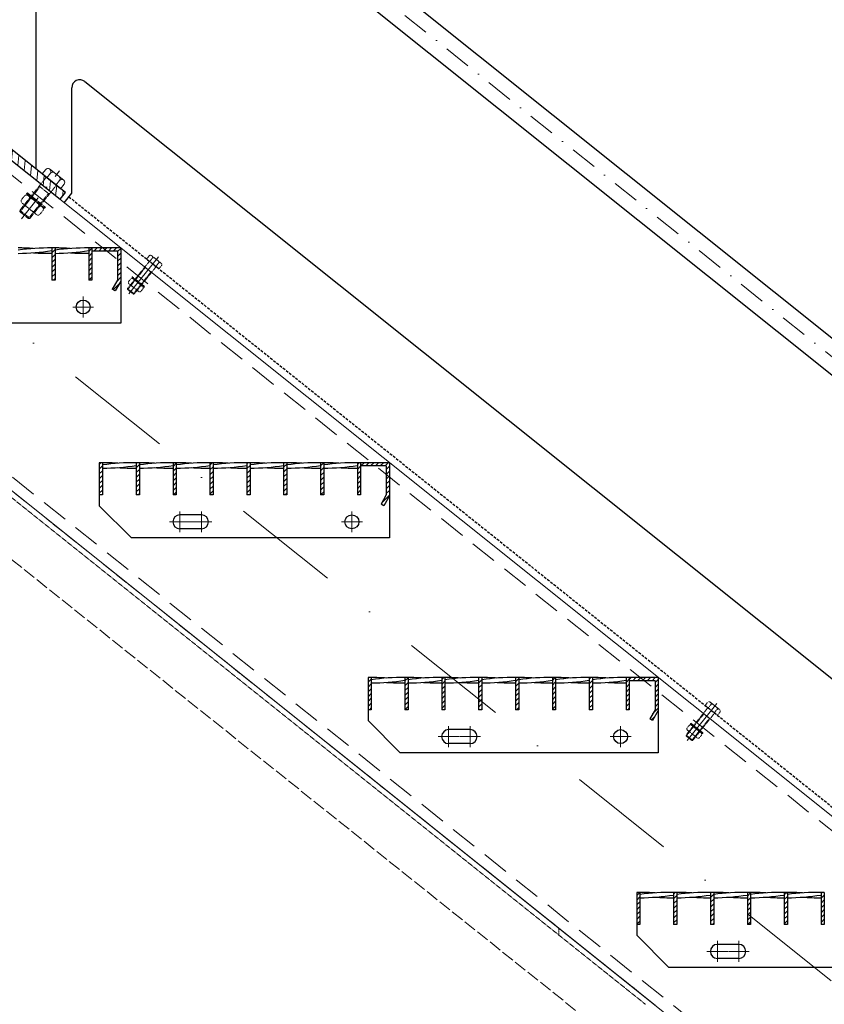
# Model space of a CAD drawing. Header units: millimetres. Extents: x -6179 to 46156, y -8419 to 8561.
# Tile 494 of 508: x 4085 to 4834, y 1963 to 2880. Entities that reach past the tile are written whole.
import ezdxf

# ---------------------------------------------------------------- set-up
doc = ezdxf.new("R2010")
doc.units = ezdxf.units.MM
for name, pattern in [('ACAD_ISO02W100', [15, 12, -3]), ('DASHDOT', [1, 0.5, -0.25, 0, -0.25]), ('HIDDEN', [0.375, 0.25, -0.125]), ('STRICHPUNKT', [25.4, 12.7, -6.35, 0, -6.35])]:
    doc.linetypes.add(name, pattern=pattern)
for name, color, linetype, lineweight in [('Aussteifung', 7, 'ACAD_ISO02W100', 15), ('Bemaßung', 7, 'Continuous', 9), ('Dübel', 7, 'Continuous', 9), ('Geländer', 7, 'Continuous', 25), ('Mutter M12', 7, 'Continuous', 9), ('Schraffur Stahl', 7, 'Continuous', 5), ('Schrauben M12', 7, 'Continuous', 9), ('Stufen&Podest', 7, 'Continuous', 9), ('Tragegurt', 7, 'Continuous', 20)]:
    doc.layers.add(name, color=color, linetype=linetype, lineweight=lineweight)
doc.layers.add('POL_Bema', color=7, linetype='Continuous')
doc.dimstyles.new('DIN', dxfattribs={"dimtxt": 2.5, "dimasz": 2.5, "dimexe": 1.25, "dimexo": 0.625, "dimtad": 1, "dimtih": 1, "dimdec": 4, "dimdsep": 46, "dimlunit": 6, "dimtxsty": 'Standard', "dimcen": 2.5, "dimadec": 0, "dimazin": 0, "dimtfac": 1, "dimtdec": 4, "dimtmove": 0, "dimatfit": 3, "dimfxl": 0, "dimtvp": 1, "dimtolj": 1, "dimtzin": 0, "dimarcsym": 0})

# ---------------------------------------------------------------- blocks, each defined once
blk = doc.blocks.new('_Oblique')
at = {"layer": 'POL_Bema', "color": 0, "lineweight": -2}
blk.add_line((-0.5, -0.5), (0.5, 0.5), dxfattribs=at)
blk = doc.blocks.new('*D48')
at = {"layer": 'Bemaßung', "color": 0, "lineweight": -2, "transparency": 16777216}
for p, q in [((2929.38, 4967.21), (2929.38, 5978.69)), ((6679.38, 1967.21), (6679.38, 5978.69)), ((6679.38, 5928.69), (2929.38, 5928.69))]:
    blk.add_line(p, q, dxfattribs=at)
at = {"layer": 'DEFPOINTS', "color": 0, "transparency": 16777216}
for p in [(2929.38, 5928.69), (2929.38, 3667.21), (6679.38, 667.21)]:
    blk.add_point(p, dxfattribs=at)
at = {"layer": 'Bemaßung', "color": 0, "lineweight": -2, "transparency": 16777216, "xscale": 50, "yscale": 50, "zscale": 50, "rotation": 180}
blk.add_blockref('_Oblique', (2929.38, 5928.69), dxfattribs=at)
at = {"layer": 'Bemaßung', "color": 0, "lineweight": -2, "transparency": 16777216, "xscale": 50, "yscale": 50, "zscale": 50}
blk.add_blockref('_Oblique', (6679.38, 5928.69), dxfattribs=at)
at = {"layer": 'Bemaßung', "color": 0, "transparency": 16777216, "char_height": 100, "attachment_point": 5}
for s, insert in [('\\A1;X  (MAX. 18 STEPS) ', (4804.38, 6028.69)), ('\\A1;(MAX. 18 TRITTSTUFEN)', (4804.38, 5828.69))]:
    blk.add_mtext(s, dxfattribs=dict(at, insert=insert))
blk = doc.blocks.new('*D49')
at = {"layer": 'Bemaßung', "color": 0, "lineweight": -2, "transparency": 16777216}
for p, q in [((4079.38, 3820.06), (4079.38, 4184.72)), ((5379.38, 2780.06), (5379.38, 4184.72)), ((4079.38, 4134.72), (5379.38, 4134.72))]:
    blk.add_line(p, q, dxfattribs=at)
at = {"layer": 'DEFPOINTS', "color": 0, "transparency": 16777216}
for p in [(5379.38, 4134.72), (4079.38, 3620.06), (5379.38, 2580.06)]:
    blk.add_point(p, dxfattribs=at)
at = {"layer": 'Bemaßung', "color": 0, "lineweight": -2, "transparency": 16777216, "xscale": 50, "yscale": 50, "zscale": 50, "rotation": 180}
blk.add_blockref('_Oblique', (4079.38, 4134.72), dxfattribs=at)
at = {"layer": 'Bemaßung', "color": 0, "lineweight": -2, "transparency": 16777216, "xscale": 50, "yscale": 50, "zscale": 50}
blk.add_blockref('_Oblique', (5379.38, 4134.72), dxfattribs=at)
at = {"layer": 'Bemaßung', "color": 0, "transparency": 16777216, "insert": (4729.38, 4234.72), "char_height": 100, "attachment_point": 5}
blk.add_mtext('\\A1;MAX. 1.30', dxfattribs=at)

msp = doc.modelspace()

# ---------------------------------------------------------------- hatches: boundary and pattern name
at = {"layer": 'Geländer', "lineweight": 9}
h = msp.add_hatch(dxfattribs=at)
h.set_pattern_fill('ANSI31', color=256, scale=2, angle=218.65980825, style=0)
h.set_pattern_definition([(263.659808, (-132967.117, -13573.649), (6.31116172, -0.7012402), [])])
h.paths.add_polyline_path([(4114.67579, 2729.21578), (4127.79439, 2718.7209), (4122.79682, 2712.47395), (4109.67823, 2722.96883)])
h.paths.add_polyline_path([(4079.38052, 2757.452), (4114.67579, 2729.21578), (4109.67823, 2722.96883), (4074.38296, 2751.20505)])
h.paths.add_polyline_path([(4048.01673, 2781.00628, -0.414213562), (4049.7034, 2781.19369), (4052.64701, 2778.8388), (4079.38052, 2757.452), (4074.38296, 2751.20505), (4043.7688, 2775.69637)])
h.paths.add_polyline_path([(4038.6463, 2788.50262, 0.414213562), (4038.45889, 2790.1893), (4044.08525, 2785.68821), (4039.08769, 2779.44126), (4034.39838, 2783.19271)])
h.paths.add_polyline_path([(4044.08525, 2785.68821), (4049.7034, 2781.19369, 0.414213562), (4048.01673, 2781.00628), (4043.7688, 2775.69637), (4039.08769, 2779.44126)])
h.paths.add_polyline_path([(4030.96665, 2796.18309), (4038.45889, 2790.1893, -0.414213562), (4038.6463, 2788.50262), (4034.39838, 2783.19271), (4025.96909, 2789.93614)])
at = {"layer": 'Schraffur Stahl'}
h = msp.add_hatch(dxfattribs=at)
h.set_pattern_fill('ANSI31', color=256, angle=180, style=0)
h.set_pattern_definition([(225, (-14938845.2048, 2494963.7864), (2.2450640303, -2.2450640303), [])])
h.paths.add_polyline_path([(4118.18052, 2667.207), (4118.18052, 2637.207), (4115.18052, 2637.207), (4115.18052, 2667.207)], flags=0)
h = msp.add_hatch(dxfattribs=at)
h.set_pattern_fill('ANSI31', color=256, angle=180, style=0)
h.set_pattern_definition([(225, (-14938879.5048, 2494963.7864), (2.2450640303, -2.2450640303), [])])
h.paths.add_polyline_path([(4152.48052, 2667.207), (4152.48052, 2637.207), (4149.48052, 2637.207), (4149.48052, 2667.207)], flags=0)
h = msp.add_hatch(dxfattribs=at)
h.set_pattern_fill('ANSI31', color=256, angle=180, style=0)
h.set_pattern_definition([(225, (-14938906.4048, 2494963.7864), (2.2450640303, -2.2450640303), [])])
h.paths.add_polyline_path([(4179.38052, 2667.207), (4179.38052, 2636.40315), (4174.07112, 2627.207), (4171.47304, 2628.707), (4176.38052, 2637.207), (4176.38052, 2664.207), (4152.48052, 2664.207), (4152.48052, 2667.207)], flags=0)
h = msp.add_hatch(dxfattribs=at)
h.set_pattern_fill('ANSI31', color=256, angle=180, style=0)
h.set_pattern_definition([(225, (-14938889.4048, 2494763.7864), (2.2450640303, -2.2450640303), [])])
h.paths.add_polyline_path([(4162.38052, 2467.207), (4162.38052, 2437.207), (4159.38052, 2437.207), (4159.38052, 2467.207)], flags=0)
h = msp.add_hatch(dxfattribs=at)
h.set_pattern_fill('ANSI31', color=256, angle=180, style=0)
h.set_pattern_definition([(225, (-14938923.7048, 2494763.7864), (2.2450640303, -2.2450640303), [])])
h.paths.add_polyline_path([(4196.68052, 2467.207), (4196.68052, 2437.207), (4193.68052, 2437.207), (4193.68052, 2467.207)], flags=0)
h = msp.add_hatch(dxfattribs=at)
h.set_pattern_fill('ANSI31', color=256, angle=180, style=0)
h.set_pattern_definition([(225, (-14938958.0048, 2494763.7864), (2.2450640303, -2.2450640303), [])])
h.paths.add_polyline_path([(4230.98052, 2467.207), (4230.98052, 2437.207), (4227.98052, 2437.207), (4227.98052, 2467.207)], flags=0)
h = msp.add_hatch(dxfattribs=at)
h.set_pattern_fill('ANSI31', color=256, angle=180, style=0)
h.set_pattern_definition([(225, (-14938992.3048, 2494763.7864), (2.2450640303, -2.2450640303), [])])
h.paths.add_polyline_path([(4265.28052, 2467.207), (4265.28052, 2437.207), (4262.28052, 2437.207), (4262.28052, 2467.207)], flags=0)
h = msp.add_hatch(dxfattribs=at)
h.set_pattern_fill('ANSI31', color=256, angle=180, style=0)
h.set_pattern_definition([(225, (-14939026.6048, 2494763.7864), (2.2450640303, -2.2450640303), [])])
h.paths.add_polyline_path([(4299.58052, 2467.207), (4299.58052, 2437.207), (4296.58052, 2437.207), (4296.58052, 2467.207)], flags=0)
h = msp.add_hatch(dxfattribs=at)
h.set_pattern_fill('ANSI31', color=256, angle=180, style=0)
h.set_pattern_definition([(225, (-14939060.9048, 2494763.7864), (2.2450640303, -2.2450640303), [])])
h.paths.add_polyline_path([(4333.88052, 2467.207), (4333.88052, 2437.207), (4330.88052, 2437.207), (4330.88052, 2467.207)], flags=0)
h = msp.add_hatch(dxfattribs=at)
h.set_pattern_fill('ANSI31', color=256, angle=180, style=0)
h.set_pattern_definition([(225, (-14939095.2048, 2494763.7864), (2.2450640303, -2.2450640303), [])])
h.paths.add_polyline_path([(4368.18052, 2467.207), (4368.18052, 2437.207), (4365.18052, 2437.207), (4365.18052, 2467.207)], flags=0)
h = msp.add_hatch(dxfattribs=at)
h.set_pattern_fill('ANSI31', color=256, angle=180, style=0)
h.set_pattern_definition([(225, (-14939129.5048, 2494763.7864), (2.2450640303, -2.2450640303), [])])
h.paths.add_polyline_path([(4402.48052, 2467.207), (4402.48052, 2437.207), (4399.48052, 2437.207), (4399.48052, 2467.207)], flags=0)
h = msp.add_hatch(dxfattribs=at)
h.set_pattern_fill('ANSI31', color=256, angle=180, style=0)
h.set_pattern_definition([(225, (-14939156.4048, 2494763.7864), (2.2450640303, -2.2450640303), [])])
h.paths.add_polyline_path([(4429.38052, 2467.207), (4429.38052, 2436.40315), (4424.07112, 2427.207), (4421.47304, 2428.707), (4426.38052, 2437.207), (4426.38052, 2464.207), (4402.48052, 2464.207), (4402.48052, 2467.207)], flags=0)
h = msp.add_hatch(dxfattribs=at)
h.set_pattern_fill('ANSI31', color=256, angle=180, style=0)
h.set_pattern_definition([(225, (-14939139.4048, 2494563.7864), (2.2450640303, -2.2450640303), [])])
h.paths.add_polyline_path([(4412.38052, 2267.207), (4412.38052, 2237.207), (4409.38052, 2237.207), (4409.38052, 2267.207)], flags=0)
h = msp.add_hatch(dxfattribs=at)
h.set_pattern_fill('ANSI31', color=256, angle=180, style=0)
h.set_pattern_definition([(225, (-14939173.7048, 2494563.7864), (2.2450640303, -2.2450640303), [])])
h.paths.add_polyline_path([(4446.68052, 2267.207), (4446.68052, 2237.207), (4443.68052, 2237.207), (4443.68052, 2267.207)], flags=0)
h = msp.add_hatch(dxfattribs=at)
h.set_pattern_fill('ANSI31', color=256, angle=180, style=0)
h.set_pattern_definition([(225, (-14939208.0048, 2494563.7864), (2.2450640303, -2.2450640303), [])])
h.paths.add_polyline_path([(4480.98052, 2267.207), (4480.98052, 2237.207), (4477.98052, 2237.207), (4477.98052, 2267.207)], flags=0)
h = msp.add_hatch(dxfattribs=at)
h.set_pattern_fill('ANSI31', color=256, angle=180, style=0)
h.set_pattern_definition([(225, (-14939242.3048, 2494563.7864), (2.2450640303, -2.2450640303), [])])
h.paths.add_polyline_path([(4515.28052, 2267.207), (4515.28052, 2237.207), (4512.28052, 2237.207), (4512.28052, 2267.207)], flags=0)
h = msp.add_hatch(dxfattribs=at)
h.set_pattern_fill('ANSI31', color=256, angle=180, style=0)
h.set_pattern_definition([(225, (-14939276.6048, 2494563.7864), (2.2450640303, -2.2450640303), [])])
h.paths.add_polyline_path([(4549.58052, 2267.207), (4549.58052, 2237.207), (4546.58052, 2237.207), (4546.58052, 2267.207)], flags=0)
h = msp.add_hatch(dxfattribs=at)
h.set_pattern_fill('ANSI31', color=256, angle=180, style=0)
h.set_pattern_definition([(225, (-14939310.9048, 2494563.7864), (2.2450640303, -2.2450640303), [])])
h.paths.add_polyline_path([(4583.88052, 2267.207), (4583.88052, 2237.207), (4580.88052, 2237.207), (4580.88052, 2267.207)], flags=0)
h = msp.add_hatch(dxfattribs=at)
h.set_pattern_fill('ANSI31', color=256, angle=180, style=0)
h.set_pattern_definition([(225, (-14939345.2048, 2494563.7864), (2.2450640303, -2.2450640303), [])])
h.paths.add_polyline_path([(4618.18052, 2267.207), (4618.18052, 2237.207), (4615.18052, 2237.207), (4615.18052, 2267.207)], flags=0)
h = msp.add_hatch(dxfattribs=at)
h.set_pattern_fill('ANSI31', color=256, angle=180, style=0)
h.set_pattern_definition([(225, (-14939379.5048, 2494563.7864), (2.2450640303, -2.2450640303), [])])
h.paths.add_polyline_path([(4652.48052, 2267.207), (4652.48052, 2237.207), (4649.48052, 2237.207), (4649.48052, 2267.207)], flags=0)
h = msp.add_hatch(dxfattribs=at)
h.set_pattern_fill('ANSI31', color=256, angle=180, style=0)
h.set_pattern_definition([(225, (-14939406.4048, 2494563.7864), (2.2450640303, -2.2450640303), [])])
h.paths.add_polyline_path([(4679.38052, 2267.207), (4679.38052, 2236.40315), (4674.07112, 2227.207), (4671.47304, 2228.707), (4676.38052, 2237.207), (4676.38052, 2264.207), (4652.48052, 2264.207), (4652.48052, 2267.207)], flags=0)
h = msp.add_hatch(dxfattribs=at)
h.set_pattern_fill('ANSI31', color=256, angle=180, style=0)
h.set_pattern_definition([(225, (-14939389.4048, 2494363.7864), (2.2450640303, -2.2450640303), [])])
h.paths.add_polyline_path([(4662.38052, 2067.207), (4662.38052, 2037.207), (4659.38052, 2037.207), (4659.38052, 2067.207)], flags=0)
h = msp.add_hatch(dxfattribs=at)
h.set_pattern_fill('ANSI31', color=256, angle=180, style=0)
h.set_pattern_definition([(225, (-14939423.7048, 2494363.7864), (2.2450640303, -2.2450640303), [])])
h.paths.add_polyline_path([(4696.68052, 2067.207), (4696.68052, 2037.207), (4693.68052, 2037.207), (4693.68052, 2067.207)], flags=0)
h = msp.add_hatch(dxfattribs=at)
h.set_pattern_fill('ANSI31', color=256, angle=180, style=0)
h.set_pattern_definition([(225, (-14939458.0048, 2494363.7864), (2.2450640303, -2.2450640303), [])])
h.paths.add_polyline_path([(4730.98052, 2067.207), (4730.98052, 2037.207), (4727.98052, 2037.207), (4727.98052, 2067.207)], flags=0)
h = msp.add_hatch(dxfattribs=at)
h.set_pattern_fill('ANSI31', color=256, angle=180, style=0)
h.set_pattern_definition([(225, (-14939492.3048, 2494363.7864), (2.2450640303, -2.2450640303), [])])
h.paths.add_polyline_path([(4765.28052, 2067.207), (4765.28052, 2037.207), (4762.28052, 2037.207), (4762.28052, 2067.207)], flags=0)
h = msp.add_hatch(dxfattribs=at)
h.set_pattern_fill('ANSI31', color=256, angle=180, style=0)
h.set_pattern_definition([(225, (-14939526.6048, 2494363.7864), (2.2450640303, -2.2450640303), [])])
h.paths.add_polyline_path([(4799.58052, 2067.207), (4799.58052, 2037.207), (4796.58052, 2037.207), (4796.58052, 2067.207)], flags=0)
h = msp.add_hatch(dxfattribs=at)
h.set_pattern_fill('ANSI31', color=256, angle=180, style=0)
h.set_pattern_definition([(225, (-14939560.9048, 2494363.7864), (2.2450640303, -2.2450640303), [])])
h.paths.add_polyline_path([(4833.88052, 2067.207), (4833.88052, 2037.207), (4830.88052, 2037.207), (4830.88052, 2067.207)], flags=0)

# ---------------------------------------------------------------- linework, layer by layer
at = {"layer": 'Aussteifung', "linetype": 'Continuous'}
msp.add_line((4676.44306, 1962.207), (3715.99831, 2730.56281), dxfattribs=at)
at = {"layer": 'Aussteifung'}
for p, q in [((4676.44306, 1962.207), (3715.99831, 2730.56281)), ((3796.69522, 2601.97403), (4676.44306, 1898.17576))]:
    msp.add_line(p, q, dxfattribs=at)
at = {"layer": 'Aussteifung', "linetype": 'HIDDEN'}
for p, q in [((3796.69522, 2659.60215), (4667.50046, 1962.95795)), ((4586.80355, 2027.51549), (4586.80355, 2033.91861))]:
    msp.add_line(p, q, dxfattribs=at)
at = {"layer": 'Dübel', "linetype": 'DASHDOT', "lineweight": 9, "ltscale": 200}
msp.add_line((2887.28679, 3547.207), (6699.78679, 497.207), dxfattribs=at)
at = {"layer": 'Dübel', "linetype": 'DASHDOT', "lineweight": 9, "ltscale": 50}
for p, q in [((5362.95586, 2148.3084), (4095.80194, 3162.03154)), ((4086.87041, 2694.45065), (4122.40222, 2738.86541))]:
    msp.add_line(p, q, dxfattribs=at)
at = {"layer": 'Geländer'}
for p, q in [((5358.18052, 2169.35308), (4100.58052, 3175.43308)), ((5358.18052, 2134.90428), (4100.58052, 3140.98428)), ((4100.58052, 2740.492), (4100.58052, 3140.98428)), ((4133.70117, 2718.10048), (4133.70117, 2816.20828)), ((4145.88638, 2822.06479), (5319.68212, 1883.0282)), ((4127.79439, 2718.7209), (4030.96665, 2796.18309)), ((4025.96909, 2789.93614), (4122.79682, 2712.47395)), ((4122.79682, 2712.47395), (4127.79439, 2718.7209)), ((4126.70117, 2709.35048), (4133.70117, 2718.10048))]:
    msp.add_line(p, q, dxfattribs=at)
at = {"layer": 'Geländer', "linetype": 'HIDDEN', "ltscale": 10}
msp.add_line((4131.07403, 2714.81656), (5326.43761, 1758.5257), dxfattribs=at)
at = {"layer": 'Geländer'}
msp.add_arc((4141.20117, 2816.20828), 7.5, 51.34019175, 180, dxfattribs=at)
at = {"layer": 'Mutter M12', "linetype": 'HIDDEN'}
for p, q in [((4089.68397, 2715.52761), (4087.1857, 2712.40478)), ((4093.19788, 2715.91805), (4093.57646, 2715.61518)), ((4093.19788, 2715.91805), (4106.42525, 2705.33614)), ((4087.57614, 2708.89087), (4087.95472, 2708.58801)), ((4087.57614, 2708.89087), (4100.80352, 2698.30897)), ((4093.9669, 2712.10127), (4091.46863, 2708.97844)), ((4102.53276, 2705.24858), (4100.0345, 2702.12575)), ((4106.42525, 2705.33614), (4106.04667, 2705.63901)), ((4100.80352, 2698.30897), (4100.42493, 2698.61184)), ((4104.31743, 2698.69941), (4106.81569, 2701.82223)), ((4188.49391, 2638.21998), (4186.82841, 2636.1381)), ((4187.0887, 2633.79549), (4187.34109, 2633.59358)), ((4187.0887, 2633.79549), (4195.90695, 2626.74089)), ((4191.3492, 2635.93575), (4189.68369, 2633.85387)), ((4190.83652, 2638.48027), (4191.08891, 2638.27836)), ((4190.83652, 2638.48027), (4199.65477, 2631.42567)), ((4197.05978, 2631.36729), (4195.39427, 2629.28541)), ((4199.65477, 2631.42567), (4199.40238, 2631.62758)), ((4195.90695, 2626.74089), (4195.65456, 2626.9428)), ((4198.24955, 2627.00118), (4199.91506, 2629.08306)), ((4708.08882, 2222.54406), (4706.42331, 2220.46217)), ((4710.94411, 2220.25983), (4709.2786, 2218.17794)), ((4710.43143, 2222.80434), (4710.68382, 2222.60243)), ((4710.43143, 2222.80434), (4719.24968, 2215.74974)), ((4706.6836, 2218.11956), (4706.936, 2217.91765)), ((4706.6836, 2218.11956), (4715.50186, 2211.06496)), ((4716.65468, 2215.69137), (4714.98918, 2213.60948)), ((4715.50186, 2211.06496), (4715.24947, 2211.26687)), ((4717.84446, 2211.32525), (4719.50997, 2213.40714)), ((4719.24968, 2215.74974), (4718.99729, 2215.95166))]:
    msp.add_line(p, q, dxfattribs=at)
for centre, radius, start, end in [((4091.63614, 2713.96588), 2.5, 51.34019175, 141.34019175), ((4092.01472, 2713.66301), 2.5, 321.34019175, 51.34019175), ((4089.13787, 2710.84305), 2.5, 141.34019175, 231.34019175), ((4089.51646, 2710.54018), 2.5, 231.34019175, 321.34019175), ((4093.42081, 2707.4167), 2.5, 141.34019175, 231.34019175), ((4095.91907, 2710.53953), 2.5, 51.34019175, 141.34019175), ((4100.58059, 2706.81032), 2.5, 321.34019175, 51.34019175), ((4104.48493, 2703.68684), 2.5, 51.34019175, 141.34019175), ((4104.86352, 2703.38397), 2.5, 321.34019175, 51.34019175), ((4098.08232, 2703.68749), 2.5, 231.34019175, 321.34019175), ((4101.98667, 2700.56401), 2.5, 141.34019175, 231.34019175), ((4102.36525, 2700.26114), 2.5, 231.34019175, 321.34019175), ((4188.12985, 2635.09694), 1.66667, 141.34019171, 231.34019171), ((4188.38225, 2634.89503), 1.66667, 231.34019171, 321.34019171), ((4189.79536, 2637.17882), 1.66667, 51.34019171, 141.34019171), ((4190.98514, 2632.81271), 1.66667, 141.34019171, 231.34019171), ((4190.04775, 2636.97691), 1.66667, 321.34019171, 51.34019171), ((4192.65065, 2634.89459), 1.66667, 51.34019171, 141.34019171), ((4195.75833, 2632.40845), 1.66667, 321.34019171, 51.34019171), ((4198.36122, 2630.32613), 1.66667, 51.34019171, 141.34019171), ((4198.61362, 2630.12422), 1.66667, 321.34019171, 51.34019171), ((4194.09282, 2630.32657), 1.66667, 231.34019171, 321.34019171), ((4196.69572, 2628.24425), 1.66667, 141.34019171, 231.34019171), ((4196.94811, 2628.04234), 1.66667, 231.34019171, 321.34019171), ((4707.72476, 2219.42101), 1.66667, 141.34019171, 231.34019171), ((4709.39027, 2221.5029), 1.66667, 51.34019171, 141.34019171), ((4709.64266, 2221.30098), 1.66667, 321.34019171, 51.34019171), ((4712.24556, 2219.21867), 1.66667, 51.34019171, 141.34019171), ((4707.97715, 2219.2191), 1.66667, 231.34019171, 321.34019171), ((4710.58005, 2217.13678), 1.66667, 141.34019171, 231.34019171), ((4713.68773, 2214.65064), 1.66667, 231.34019171, 321.34019171), ((4716.29062, 2212.56832), 1.66667, 141.34019171, 231.34019171), ((4716.54302, 2212.36641), 1.66667, 231.34019171, 321.34019171), ((4715.35324, 2216.73252), 1.66667, 321.34019171, 51.34019171), ((4717.95613, 2214.65021), 1.66667, 51.34019171, 141.34019171), ((4718.20852, 2214.44829), 1.66667, 321.34019171, 51.34019171)]:
    msp.add_arc(centre, radius, start, end, dxfattribs=at)
at = {"layer": 'Schrauben M12', "linetype": 'HIDDEN'}
for p, q in [((4109.24504, 2732.02363), (4085.43621, 2702.26259)), ((4118.61547, 2724.52729), (4094.80663, 2694.76624)), ((4112.8058, 2717.26521), (4103.43538, 2724.76155)), ((4085.59238, 2700.85702), (4085.43621, 2702.26259)), ((4093.40107, 2694.61007), (4085.59238, 2700.85702)), ((4094.80663, 2694.76624), (4093.40107, 2694.61007)), ((4205.74089, 2659.7787), (4203.45034, 2656.91552)), ((4208.0835, 2660.03899), (4208.33589, 2659.83708)), ((4216.90175, 2652.98439), (4208.0835, 2660.03899)), ((4205.53768, 2654.22114), (4185.66208, 2629.37663)), ((4205.41275, 2655.34559), (4203.45034, 2656.91552)), ((4205.41275, 2655.34559), (4214.87149, 2647.7786)), ((4208.59618, 2657.49447), (4206.30563, 2654.63129)), ((4210.93878, 2657.75476), (4214.04646, 2655.26862)), ((4214.30675, 2652.92601), (4212.0162, 2650.06283)), ((4217.16204, 2650.64178), (4214.87149, 2647.7786)), ((4216.90175, 2652.98439), (4216.64936, 2653.1863)), ((4211.78463, 2649.22358), (4191.90903, 2624.37907)), ((4207.91153, 2644.38219), (4201.66457, 2649.37975)), ((4185.76619, 2628.43959), (4185.66208, 2629.37663)), ((4190.97198, 2624.27495), (4185.76619, 2628.43959)), ((4191.90903, 2624.37907), (4190.97198, 2624.27495)), ((4725.13259, 2238.54521), (4705.25698, 2213.7007)), ((4725.3358, 2244.10277), (4723.04525, 2241.23959)), ((4725.00765, 2239.66966), (4723.04525, 2241.23959)), ((4725.00765, 2239.66966), (4734.4664, 2232.10267)), ((4728.19109, 2241.81854), (4725.90054, 2238.95536)), ((4727.6784, 2244.36306), (4727.9308, 2244.16115)), ((4736.49666, 2237.30846), (4727.6784, 2244.36306)), ((4730.53369, 2242.07883), (4733.64137, 2239.59269)), ((4733.90166, 2237.25008), (4731.61111, 2234.3869)), ((4736.49666, 2237.30846), (4736.24427, 2237.51037)), ((4731.37954, 2233.54765), (4711.50393, 2208.70314)), ((4727.50643, 2228.70627), (4721.25948, 2233.70383)), ((4736.75695, 2234.96585), (4734.4664, 2232.10267)), ((4705.3611, 2212.76366), (4705.25698, 2213.7007)), ((4710.56689, 2208.59903), (4705.3611, 2212.76366)), ((4711.50393, 2208.70314), (4710.56689, 2208.59903))]:
    msp.add_line(p, q, dxfattribs=at)
at = {"layer": 'Schrauben M12'}
for p, q in [((4109.54985, 2740.35997), (4106.11403, 2736.06519)), ((4109.05763, 2733.71031), (4106.11403, 2736.06519)), ((4109.05763, 2733.71031), (4123.24575, 2722.35981)), ((4113.83278, 2736.93362), (4110.39696, 2732.63885)), ((4113.06376, 2740.7504), (4113.44235, 2740.44753)), ((4126.29114, 2730.1685), (4113.06376, 2740.7504)), ((4117.34669, 2737.32406), (4122.00821, 2733.59484)), ((4122.39864, 2730.08094), (4118.96282, 2725.78616)), ((4126.68157, 2726.65459), (4123.24575, 2722.35981)), ((4126.29114, 2730.1685), (4125.91255, 2730.47137))]:
    msp.add_line(p, q, dxfattribs=at)
at = {"layer": 'Schrauben M12', "linetype": 'HIDDEN', "lineweight": 9}
for p, q in [((4104.21625, 2724.13685), (4085.59238, 2700.85702)), ((4104.21625, 2724.13685), (4104.06007, 2725.54242)), ((4091.70388, 2717.85204), (4092.32858, 2718.63291)), ((4108.64003, 2704.30312), (4091.70388, 2717.85204)), ((4091.70388, 2717.85204), (4091.88355, 2716.96951)), ((4107.73958, 2704.28468), (4091.88355, 2716.96951)), ((4109.26472, 2705.08399), (4092.32858, 2718.63291)), ((4112.02494, 2717.8899), (4093.40107, 2694.61007)), ((4112.02494, 2717.8899), (4113.4305, 2718.04608)), ((4108.64003, 2704.30312), (4109.26472, 2705.08399)), ((4094.80663, 2694.76624), (4085.43621, 2702.26259)), ((4108.64003, 2704.30312), (4107.73958, 2704.28468)), ((4202.18515, 2648.96329), (4202.08104, 2649.90033)), ((4202.18515, 2648.96329), (4185.76619, 2628.43959)), ((4207.39095, 2644.79866), (4190.97198, 2624.27495)), ((4207.39095, 2644.79866), (4208.32799, 2644.90277)), ((4189.84053, 2639.7696), (4190.25699, 2640.29018)), ((4201.13129, 2630.73699), (4189.84053, 2639.7696)), ((4189.84053, 2639.7696), (4189.9603, 2639.18125)), ((4200.53099, 2630.72469), (4189.9603, 2639.18125)), ((4201.54775, 2631.25757), (4190.25699, 2640.29018)), ((4201.13129, 2630.73699), (4201.54775, 2631.25757)), ((4191.90903, 2624.37907), (4185.66208, 2629.37663)), ((4201.13129, 2630.73699), (4200.53099, 2630.72469)), ((4721.78006, 2233.28736), (4705.3611, 2212.76366)), ((4726.98585, 2229.12273), (4710.56689, 2208.59903)), ((4721.78006, 2233.28736), (4721.67595, 2234.22441)), ((4726.98585, 2229.12273), (4727.9229, 2229.22685)), ((4709.43543, 2224.09367), (4709.8519, 2224.61425)), ((4720.7262, 2215.06106), (4709.43543, 2224.09367)), ((4709.43543, 2224.09367), (4709.55521, 2223.50532)), ((4720.1259, 2215.04877), (4709.55521, 2223.50532)), ((4721.14266, 2215.58164), (4709.8519, 2224.61425)), ((4711.50393, 2208.70314), (4705.25698, 2213.7007)), ((4720.7262, 2215.06106), (4720.1259, 2215.04877)), ((4720.7262, 2215.06106), (4721.14266, 2215.58164))]:
    msp.add_line(p, q, dxfattribs=at)
at = {"layer": 'Schrauben M12', "linetype": 'STRICHPUNKT', "lineweight": 9, "ltscale": 10}
for p, q in [((4186.75383, 2624.3382), (4214.30913, 2658.78233)), ((4706.34874, 2208.66227), (4733.90404, 2243.1064))]:
    msp.add_line(p, q, dxfattribs=at)
at = {"layer": 'Schrauben M12'}
for centre, start, end in [((4111.50202, 2738.79823), 51.34019175, 141.34019175), ((4111.88061, 2738.49536), 321.34019175, 51.34019175), ((4115.78495, 2735.37189), 51.34019175, 141.34019175), ((4120.44647, 2731.64267), 321.34019175, 51.34019175), ((4124.35082, 2728.5192), 51.34019175, 141.34019175), ((4124.7294, 2728.21633), 321.34019175, 51.34019175)]:
    msp.add_arc(centre, 2.5, start, end, dxfattribs=at)
at = {"layer": 'Schrauben M12', "linetype": 'HIDDEN'}
for centre, radius, start, end in [((4108.308, 2732.77326), 1.2, 321.34019175, 51.34019175), ((4119.55251, 2723.77765), 1.2, 51.34019175, 141.34019175), ((4207.04234, 2658.73754), 1.66667, 51.34019171, 141.34019171), ((4207.29473, 2658.53563), 1.66667, 321.34019171, 51.34019171), ((4204.91299, 2654.7209), 0.8, 321.34019171, 51.34019171), ((4209.89762, 2656.45331), 1.66667, 51.34019171, 141.34019171), ((4212.40933, 2648.72382), 0.8, 51.34019171, 141.34019171), ((4213.0053, 2653.96717), 1.66667, 321.34019171, 51.34019171), ((4215.6082, 2651.88485), 1.66667, 51.34019171, 141.34019171), ((4215.86059, 2651.68294), 1.66667, 321.34019171, 51.34019171), ((4724.5079, 2239.04497), 0.8, 321.34019171, 51.34019171), ((4726.63725, 2243.06162), 1.66667, 51.34019171, 141.34019171), ((4726.88964, 2242.8597), 1.66667, 321.34019171, 51.34019171), ((4729.49253, 2240.77739), 1.66667, 51.34019171, 141.34019171), ((4732.60021, 2238.29124), 1.66667, 321.34019171, 51.34019171), ((4735.20311, 2236.20893), 1.66667, 51.34019171, 141.34019171), ((4735.4555, 2236.00701), 1.66667, 321.34019171, 51.34019171), ((4732.00424, 2233.0479), 0.8, 51.34019171, 141.34019171)]:
    msp.add_arc(centre, radius, start, end, dxfattribs=at)
at = {"layer": 'Stufen&Podest', "lineweight": 30}
for p, q in [((4115.18052, 2667.207), (4115.18052, 2637.207)), ((4118.18052, 2667.207), (4115.18052, 2667.207)), ((4118.18052, 2667.207), (4118.18052, 2637.207)), ((4149.48052, 2667.207), (4149.48052, 2637.207)), ((4152.48052, 2667.207), (4149.48052, 2667.207)), ((4152.48052, 2667.207), (4152.48052, 2637.207)), ((4179.38052, 2667.207), (4152.48052, 2667.207)), ((4176.38052, 2664.207), (4152.48052, 2664.207)), ((4176.38052, 2664.207), (4176.38052, 2637.207)), ((4179.38052, 2667.207), (4179.38052, 2597.207)), ((4118.18052, 2637.207), (4115.18052, 2637.207)), ((4152.48052, 2637.207), (4149.48052, 2637.207)), ((4176.38052, 2637.207), (4171.47304, 2628.707)), ((4179.38052, 2636.40315), (4174.07112, 2627.207)), ((4174.07112, 2627.207), (4171.47304, 2628.707)), ((4179.38052, 2597.207), (3939.38052, 2597.207)), ((4159.38052, 2467.207), (4159.38052, 2427.207)), ((4162.38052, 2467.207), (4159.38052, 2467.207)), ((4162.38052, 2467.207), (4162.38052, 2437.207)), ((4193.68052, 2467.207), (4193.68052, 2437.207)), ((4196.68052, 2467.207), (4193.68052, 2467.207)), ((4196.68052, 2467.207), (4196.68052, 2437.207)), ((4227.98052, 2467.207), (4227.98052, 2437.207)), ((4230.98052, 2467.207), (4227.98052, 2467.207)), ((4230.98052, 2467.207), (4230.98052, 2437.207)), ((4262.28052, 2467.207), (4262.28052, 2437.207)), ((4265.28052, 2467.207), (4262.28052, 2467.207)), ((4265.28052, 2467.207), (4265.28052, 2437.207)), ((4296.58052, 2467.207), (4296.58052, 2437.207)), ((4299.58052, 2467.207), (4296.58052, 2467.207)), ((4299.58052, 2467.207), (4299.58052, 2437.207)), ((4330.88052, 2467.207), (4330.88052, 2437.207)), ((4333.88052, 2467.207), (4330.88052, 2467.207)), ((4333.88052, 2467.207), (4333.88052, 2437.207)), ((4365.18052, 2467.207), (4365.18052, 2437.207)), ((4368.18052, 2467.207), (4365.18052, 2467.207)), ((4368.18052, 2467.207), (4368.18052, 2437.207)), ((4399.48052, 2467.207), (4399.48052, 2437.207)), ((4402.48052, 2467.207), (4399.48052, 2467.207)), ((4402.48052, 2467.207), (4402.48052, 2437.207)), ((4429.38052, 2467.207), (4402.48052, 2467.207)), ((4429.38052, 2467.207), (4429.38052, 2397.207)), ((4426.38052, 2464.207), (4402.48052, 2464.207)), ((4426.38052, 2464.207), (4426.38052, 2437.207)), ((4162.38052, 2437.207), (4159.38052, 2437.207)), ((4196.68052, 2437.207), (4193.68052, 2437.207)), ((4230.98052, 2437.207), (4227.98052, 2437.207)), ((4265.28052, 2437.207), (4262.28052, 2437.207)), ((4299.58052, 2437.207), (4296.58052, 2437.207)), ((4333.88052, 2437.207), (4330.88052, 2437.207)), ((4368.18052, 2437.207), (4365.18052, 2437.207)), ((4402.48052, 2437.207), (4399.48052, 2437.207)), ((4426.38052, 2437.207), (4421.47304, 2428.707)), ((4429.38052, 2436.40315), (4424.07112, 2427.207)), ((4189.38052, 2397.207), (4159.38052, 2427.207)), ((4424.07112, 2427.207), (4421.47304, 2428.707)), ((4254.38052, 2418.707), (4234.38052, 2418.707)), ((4254.38052, 2405.707), (4234.38052, 2405.707)), ((4429.38052, 2397.207), (4189.38052, 2397.207)), ((4409.38052, 2267.207), (4409.38052, 2227.207)), ((4412.38052, 2267.207), (4409.38052, 2267.207)), ((4412.38052, 2267.207), (4412.38052, 2237.207)), ((4443.68052, 2267.207), (4443.68052, 2237.207)), ((4446.68052, 2267.207), (4443.68052, 2267.207)), ((4446.68052, 2267.207), (4446.68052, 2237.207)), ((4477.98052, 2267.207), (4477.98052, 2237.207)), ((4480.98052, 2267.207), (4477.98052, 2267.207)), ((4480.98052, 2267.207), (4480.98052, 2237.207)), ((4512.28052, 2267.207), (4512.28052, 2237.207)), ((4515.28052, 2267.207), (4512.28052, 2267.207)), ((4515.28052, 2267.207), (4515.28052, 2237.207)), ((4546.58052, 2267.207), (4546.58052, 2237.207)), ((4549.58052, 2267.207), (4546.58052, 2267.207)), ((4549.58052, 2267.207), (4549.58052, 2237.207)), ((4580.88052, 2267.207), (4580.88052, 2237.207)), ((4583.88052, 2267.207), (4580.88052, 2267.207)), ((4583.88052, 2267.207), (4583.88052, 2237.207)), ((4615.18052, 2267.207), (4615.18052, 2237.207)), ((4618.18052, 2267.207), (4615.18052, 2267.207)), ((4618.18052, 2267.207), (4618.18052, 2237.207)), ((4649.48052, 2267.207), (4649.48052, 2237.207)), ((4652.48052, 2267.207), (4649.48052, 2267.207)), ((4652.48052, 2267.207), (4652.48052, 2237.207)), ((4679.38052, 2267.207), (4652.48052, 2267.207)), ((4679.38052, 2267.207), (4679.38052, 2197.207)), ((4676.38052, 2264.207), (4652.48052, 2264.207)), ((4676.38052, 2264.207), (4676.38052, 2237.207)), ((4412.38052, 2237.207), (4409.38052, 2237.207)), ((4446.68052, 2237.207), (4443.68052, 2237.207)), ((4480.98052, 2237.207), (4477.98052, 2237.207)), ((4515.28052, 2237.207), (4512.28052, 2237.207)), ((4549.58052, 2237.207), (4546.58052, 2237.207)), ((4583.88052, 2237.207), (4580.88052, 2237.207)), ((4618.18052, 2237.207), (4615.18052, 2237.207)), ((4652.48052, 2237.207), (4649.48052, 2237.207)), ((4676.38052, 2237.207), (4671.47304, 2228.707)), ((4674.07112, 2227.207), (4671.47304, 2228.707)), ((4679.38052, 2236.40315), (4674.07112, 2227.207)), ((4439.38052, 2197.207), (4409.38052, 2227.207)), ((4504.38052, 2218.707), (4484.38052, 2218.707)), ((4504.38052, 2205.707), (4484.38052, 2205.707)), ((4679.38052, 2197.207), (4439.38052, 2197.207)), ((4659.38052, 2067.207), (4659.38052, 2027.207)), ((4662.38052, 2067.207), (4659.38052, 2067.207)), ((4662.38052, 2067.207), (4662.38052, 2037.207)), ((4693.68052, 2067.207), (4693.68052, 2037.207)), ((4696.68052, 2067.207), (4693.68052, 2067.207)), ((4696.68052, 2067.207), (4696.68052, 2037.207)), ((4727.98052, 2067.207), (4727.98052, 2037.207)), ((4730.98052, 2067.207), (4727.98052, 2067.207)), ((4730.98052, 2067.207), (4730.98052, 2037.207)), ((4762.28052, 2067.207), (4762.28052, 2037.207)), ((4765.28052, 2067.207), (4762.28052, 2067.207)), ((4765.28052, 2067.207), (4765.28052, 2037.207)), ((4796.58052, 2067.207), (4796.58052, 2037.207)), ((4799.58052, 2067.207), (4796.58052, 2067.207)), ((4799.58052, 2067.207), (4799.58052, 2037.207)), ((4830.88052, 2067.207), (4830.88052, 2037.207)), ((4833.88052, 2067.207), (4830.88052, 2067.207)), ((4833.88052, 2067.207), (4833.88052, 2037.207)), ((4662.38052, 2037.207), (4659.38052, 2037.207)), ((4696.68052, 2037.207), (4693.68052, 2037.207)), ((4730.98052, 2037.207), (4727.98052, 2037.207)), ((4765.28052, 2037.207), (4762.28052, 2037.207)), ((4799.58052, 2037.207), (4796.58052, 2037.207)), ((4833.88052, 2037.207), (4830.88052, 2037.207)), ((4689.38052, 1997.207), (4659.38052, 2027.207)), ((4754.38052, 2018.707), (4734.38052, 2018.707)), ((4754.38052, 2005.707), (4734.38052, 2005.707)), ((4929.38052, 1997.207), (4689.38052, 1997.207))]:
    msp.add_line(p, q, dxfattribs=at)
at = {"layer": 'Stufen&Podest'}
for p, q in [((4179.38052, 2667.207), (4179.38052, 2612.207)), ((4179.38052, 2667.207), (4179.38052, 2612.207)), ((4429.38052, 2467.207), (4429.38052, 2412.207)), ((4429.38052, 2467.207), (4429.38052, 2412.207)), ((4679.38052, 2267.207), (4679.38052, 2212.207)), ((4679.38052, 2267.207), (4679.38052, 2212.207))]:
    msp.add_line(p, q, dxfattribs=at)
at = {"layer": 'Stufen&Podest', "linetype": 'STRICHPUNKT', "lineweight": 9, "ltscale": 10}
for p, q in [((4144.38052, 2602.49091), (4144.38052, 2621.92309)), ((4134.66443, 2612.207), (4154.09661, 2612.207)), ((4234.38052, 2402.49091), (4234.38052, 2421.92309)), ((4254.38052, 2402.49091), (4254.38052, 2421.92309)), ((4394.38052, 2402.49091), (4394.38052, 2421.92309)), ((4224.66443, 2412.207), (4244.09661, 2412.207)), ((4244.66443, 2412.207), (4264.09661, 2412.207)), ((4384.66443, 2412.207), (4404.09661, 2412.207)), ((4484.38052, 2202.49091), (4484.38052, 2221.92309)), ((4504.38052, 2202.49091), (4504.38052, 2221.92309)), ((4644.38052, 2202.49091), (4644.38052, 2221.92309)), ((4474.66443, 2212.207), (4494.09661, 2212.207)), ((4494.66443, 2212.207), (4514.09661, 2212.207)), ((4634.66443, 2212.207), (4654.09661, 2212.207)), ((4734.38052, 2002.49091), (4734.38052, 2021.92309)), ((4754.38052, 2002.49091), (4754.38052, 2021.92309)), ((4724.66443, 2012.207), (4744.09661, 2012.207)), ((4744.66443, 2012.207), (4764.09661, 2012.207))]:
    msp.add_line(p, q, dxfattribs=at)
at = {"layer": 'Stufen&Podest', "lineweight": 30}
for centre in [(4144.38052, 2612.207), (4394.38052, 2412.207), (4644.38052, 2212.207)]:
    msp.add_circle(centre, 6.5, dxfattribs=at)
for centre, radius, start, end in [((4112.87952, 2462.22874), 204.99118, 89.35684827, 98.13260629), ((4083.18152, 2462.21701), 204.99118, 85.868629, 89.80462683), ((4083.18152, 2867.17354), 204.99118, 270.19537316, 278.98056321), ((4112.87952, 2867.18526), 204.99118, 265.8686291, 270.64315173), ((4147.17952, 2462.22874), 204.99118, 89.35684827, 98.13260629), ((4117.48152, 2462.21701), 204.99118, 85.86862901, 89.80462684), ((4117.48152, 2867.17354), 204.99118, 270.19537309, 278.98056321), ((4147.17952, 2867.18526), 204.99118, 265.86862902, 270.64315173), ((4191.37952, 2262.22874), 204.99118, 89.35684827, 98.1326063), ((4161.68152, 2262.21701), 204.99118, 85.86862889, 89.80462661), ((4225.67952, 2262.22874), 204.99118, 89.35684827, 98.13260629), ((4195.98152, 2262.21701), 204.99118, 85.8686289, 89.80462661), ((4259.97952, 2262.22874), 204.99118, 89.35684827, 98.13260629), ((4230.28152, 2262.21701), 204.99118, 85.86862891, 89.80462661), ((4294.27952, 2262.22874), 204.99118, 89.35684827, 98.1326063), ((4264.58152, 2262.21701), 204.99118, 85.86862885, 89.80462654), ((4328.57952, 2262.22874), 204.99118, 89.35684827, 98.13260629), ((4298.88152, 2262.21701), 204.99118, 85.86862888, 89.80462659), ((4362.87952, 2262.22874), 204.99118, 89.35684827, 98.13260629), ((4333.18152, 2262.21701), 204.99118, 85.868629, 89.80462683), ((4397.17952, 2262.22874), 204.99118, 89.35684827, 98.13260629), ((4367.48152, 2262.21701), 204.99118, 85.86862901, 89.80462684), ((4161.68152, 2667.17354), 204.99118, 270.19537315, 278.98056321), ((4191.37952, 2667.18526), 204.99118, 265.86862905, 270.64315173), ((4195.98152, 2667.17354), 204.99118, 270.19537315, 278.98056321), ((4225.67952, 2667.18526), 204.99118, 265.86862909, 270.64315173), ((4230.28152, 2667.17354), 204.99118, 270.19537315, 278.98056321), ((4259.97952, 2667.18526), 204.99118, 265.86862909, 270.64315173), ((4264.58152, 2667.17354), 204.99118, 270.19537315, 278.98056321), ((4294.27952, 2667.18526), 204.99118, 265.86862907, 270.64315173), ((4298.88152, 2667.17354), 204.99118, 270.19537316, 278.98056321), ((4328.57952, 2667.18526), 204.99118, 265.86862913, 270.64315173), ((4333.18152, 2667.17354), 204.99118, 270.19537316, 278.98056321), ((4362.87952, 2667.18526), 204.99118, 265.8686291, 270.64315173), ((4367.48152, 2667.17354), 204.99118, 270.19537309, 278.98056321), ((4397.17952, 2667.18526), 204.99118, 265.86862902, 270.64315173), ((4234.38052, 2412.207), 6.5, 90, 270), ((4254.38052, 2412.207), 6.5, 270, 90), ((4441.37952, 2062.22874), 204.99118, 89.35684827, 98.1326063), ((4411.68152, 2062.21701), 204.99118, 85.86862889, 89.80462661), ((4411.68152, 2467.17354), 204.99118, 270.19537315, 278.98056321), ((4475.67952, 2062.22874), 204.99118, 89.35684827, 98.13260629), ((4445.98152, 2062.21701), 204.99118, 85.8686289, 89.80462661), ((4445.98152, 2467.17354), 204.99118, 270.19537315, 278.98056321), ((4509.97952, 2062.22874), 204.99118, 89.35684827, 98.13260629), ((4480.28152, 2062.21701), 204.99118, 85.86862891, 89.80462661), ((4480.28152, 2467.17354), 204.99118, 270.19537315, 278.98056321), ((4544.27952, 2062.22874), 204.99118, 89.35684827, 98.1326063), ((4514.58152, 2062.21701), 204.99118, 85.86862885, 89.80462654), ((4514.58152, 2467.17354), 204.99118, 270.19537315, 278.98056321), ((4578.57952, 2062.22874), 204.99118, 89.35684827, 98.13260629), ((4548.88152, 2062.21701), 204.99118, 85.86862888, 89.80462659), ((4548.88152, 2467.17354), 204.99118, 270.19537316, 278.98056321), ((4612.87952, 2062.22874), 204.99118, 89.35684827, 98.13260629), ((4583.18152, 2062.21701), 204.99118, 85.868629, 89.80462683), ((4583.18152, 2467.17354), 204.99118, 270.19537316, 278.98056321), ((4647.17952, 2062.22874), 204.99118, 89.35684827, 98.13260629), ((4617.48152, 2062.21701), 204.99118, 85.86862901, 89.80462684), ((4617.48152, 2467.17354), 204.99118, 270.19537309, 278.98056321), ((4441.37952, 2467.18526), 204.99118, 265.86862905, 270.64315173), ((4475.67952, 2467.18526), 204.99118, 265.86862909, 270.64315173), ((4509.97952, 2467.18526), 204.99118, 265.86862909, 270.64315173), ((4544.27952, 2467.18526), 204.99118, 265.86862907, 270.64315173), ((4578.57952, 2467.18526), 204.99118, 265.86862913, 270.64315173), ((4612.87952, 2467.18526), 204.99118, 265.8686291, 270.64315173), ((4647.17952, 2467.18526), 204.99118, 265.86862902, 270.64315173), ((4484.38052, 2212.207), 6.5, 90, 270), ((4504.38052, 2212.207), 6.5, 270, 90), ((4691.37952, 1862.22874), 204.99118, 89.35684827, 98.1326063), ((4661.68152, 1862.21701), 204.99118, 85.86862889, 89.80462661), ((4661.68152, 2267.17354), 204.99118, 270.19537315, 278.98056321), ((4725.67952, 1862.22874), 204.99118, 89.35684827, 98.13260629), ((4695.98152, 1862.21701), 204.99118, 85.8686289, 89.80462661), ((4695.98152, 2267.17354), 204.99118, 270.19537315, 278.98056321), ((4759.97952, 1862.22874), 204.99118, 89.35684827, 98.13260629), ((4730.28152, 1862.21701), 204.99118, 85.86862891, 89.80462661), ((4730.28152, 2267.17354), 204.99118, 270.19537315, 278.98056321), ((4794.27952, 1862.22874), 204.99118, 89.35684827, 98.1326063), ((4764.58152, 1862.21701), 204.99118, 85.86862885, 89.80462654), ((4764.58152, 2267.17354), 204.99118, 270.19537315, 278.98056321), ((4828.57952, 1862.22874), 204.99118, 89.35684827, 98.13260629), ((4798.88152, 1862.21701), 204.99118, 85.86862888, 89.80462659), ((4798.88152, 2267.17354), 204.99118, 270.19537316, 278.98056321), ((4691.37952, 2267.18526), 204.99118, 265.86862905, 270.64315173), ((4725.67952, 2267.18526), 204.99118, 265.86862909, 270.64315173), ((4759.97952, 2267.18526), 204.99118, 265.86862909, 270.64315173), ((4794.27952, 2267.18526), 204.99118, 265.86862907, 270.64315173), ((4828.57952, 2267.18526), 204.99118, 265.86862913, 270.64315173), ((4734.38052, 2012.207), 6.5, 90, 270), ((4754.38052, 2012.207), 6.5, 270, 90)]:
    msp.add_arc(centre, radius, start, end, dxfattribs=at)
at = {"layer": 'Tragegurt'}
for p, q in [((2929.38052, 3667.207), (6891.88052, 497.207)), ((2845.19306, 3427.207), (6507.69306, 497.207))]:
    msp.add_line(p, q, dxfattribs=at)
at = {"layer": 'Tragegurt', "linetype": 'HIDDEN', "ltscale": 100}
for p, q in [((2925.7324, 3656.807), (6875.2324, 497.207)), ((2848.84119, 3437.607), (6524.34119, 497.207))]:
    msp.add_line(p, q, dxfattribs=at)

# ---------------------------------------------------------------- dimensions: what is measured, and where the dimension line sits
at = {"layer": 'Bemaßung'}
for base, p1, p2, text, override, picture, middle in [((2929.38052, 5928.69125), (6679.38052, 667.207), (2929.38052, 3667.207), 'X  (MAX. 18 STEPS) \\X (MAX. 18 TRITTSTUFEN)', {"dimscale": 100, "dimtxt": 1, "dimasz": 0.5, "dimexe": 0.5, "dimexo": 13, "dimgap": 0.5, "dimtih": 0, "dimdec": 2, "dimblk1": 'Oblique', "dimblk2": 'Oblique', "dimsah": 1, "dimtmove": 2}, '*D48', (4804.38052, 5928.69125)), ((5379.38052, 4134.72257), (4079.38052, 3620.05775), (5379.38052, 2580.05775), 'MAX. 1.30', {"dimscale": 100, "dimtxt": 1, "dimasz": 0.5, "dimexe": 0.5, "dimexo": 2, "dimgap": 0.5, "dimtih": 0, "dimdec": 2, "dimblk1": 'Oblique', "dimblk2": 'Oblique', "dimsah": 1, "dimtmove": 2}, '*D49', (4729.38052, 4234.72257))]:
    dim = msp.add_linear_dim(base=base, p1=p1, p2=p2, text=text, dimstyle='DIN', override=override, dxfattribs=at)
    dim.commit()
    dim.dimension.update_dxf_attribs({"geometry": picture, "text_midpoint": middle})

doc.saveas('drawing.dxf')
